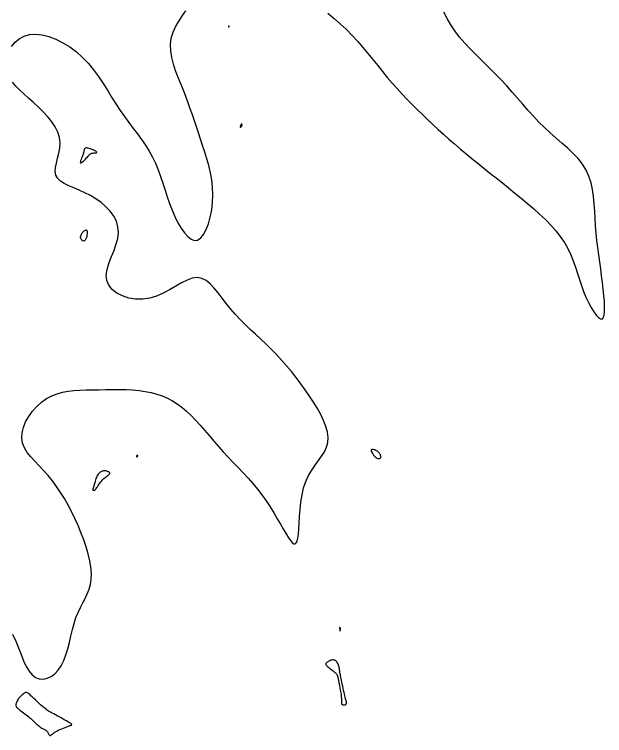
# Model space of a CAD drawing. Extents: x 3040093 to 3056816, y 408076 to 509144.
# Drawn here: x 3047088.2 to 3047167.7, y 436028.3 to 436125.6 of the extents above; entities that cross this region are included whole.
import ezdxf

# ---------------------------------------------------------------- set-up
doc = ezdxf.new("R2010")
doc.units = 0
doc.layers.add('V-CHAN-CONT-EL17', color=7, linetype='Continuous')

msp = doc.modelspace()

# ---------------------------------------------------------------- linework, layer by layer
at = {"layer": 'V-CHAN-CONT-EL17'}
for points in [[(3047087.774, 436121.248), (3047088.241, 436121.803), (3047088.804, 436122.271), (3047089.456, 436122.626), (3047090.195, 436122.844), (3047091.01, 436122.904), (3047091.887, 436122.813), (3047092.806, 436122.583), (3047093.747, 436122.225), (3047094.691, 436121.752), (3047095.619, 436121.177), (3047096.512, 436120.511), (3047097.351, 436119.766), (3047098.12, 436118.956), (3047098.828, 436118.093), (3047099.484, 436117.193), (3047100.1, 436116.268), (3047100.688, 436115.334), (3047101.259, 436114.404), (3047101.824, 436113.492), (3047102.395, 436112.612), (3047102.979, 436111.775), (3047103.571, 436110.973), (3047104.162, 436110.197), (3047104.743, 436109.435), (3047105.305, 436108.678), (3047105.839, 436107.913), (3047106.335, 436107.132), (3047106.786, 436106.322), (3047107.185, 436105.477), (3047107.54, 436104.602), (3047107.864, 436103.704), (3047108.167, 436102.791), (3047108.462, 436101.871), (3047108.76, 436100.952), (3047109.073, 436100.042), (3047109.412, 436099.148), (3047109.787, 436098.283), (3047110.191, 436097.468), (3047110.62, 436096.731), (3047111.064, 436096.098), (3047111.517, 436095.595), (3047111.972, 436095.249), (3047112.421, 436095.086), (3047112.856, 436095.133), (3047113.271, 436095.407), (3047113.657, 436095.884), (3047114.006, 436096.533), (3047114.311, 436097.323), (3047114.562, 436098.22), (3047114.751, 436099.193), (3047114.872, 436100.209), (3047114.914, 436101.238), (3047114.874, 436102.251), (3047114.761, 436103.243), (3047114.587, 436104.215), (3047114.364, 436105.165), (3047114.105, 436106.093), (3047113.823, 436107), (3047113.53, 436107.885), (3047113.238, 436108.747), (3047112.956, 436109.588), (3047112.684, 436110.412), (3047112.415, 436111.225), (3047112.144, 436112.033), (3047111.866, 436112.841), (3047111.576, 436113.655), (3047111.268, 436114.481), (3047110.938, 436115.326), (3047110.586, 436116.191), (3047110.228, 436117.074), (3047109.89, 436117.968), (3047109.594, 436118.866), (3047109.364, 436119.761), (3047109.223, 436120.648), (3047109.195, 436121.519), (3047109.302, 436122.368), (3047109.556, 436123.189), (3047109.925, 436123.975), (3047110.362, 436124.718), (3047110.822, 436125.412), (3047111.259, 436126.05)], [(3047130.401, 436125.715), (3047131.267, 436125.006), (3047132.11, 436124.272), (3047132.922, 436123.512), (3047133.693, 436122.73), (3047134.427, 436121.93), (3047135.132, 436121.117), (3047135.812, 436120.298), (3047136.474, 436119.478), (3047137.125, 436118.663), (3047137.771, 436117.859), (3047138.418, 436117.07), (3047139.072, 436116.302), (3047139.734, 436115.555), (3047140.402, 436114.825), (3047141.078, 436114.111), (3047141.76, 436113.411), (3047142.45, 436112.722), (3047143.146, 436112.044), (3047143.848, 436111.374), (3047144.557, 436110.71), (3047145.274, 436110.051), (3047145.999, 436109.396), (3047146.735, 436108.744), (3047147.481, 436108.093), (3047148.24, 436107.444), (3047149.013, 436106.794), (3047149.8, 436106.143), (3047150.603, 436105.489), (3047151.42, 436104.832), (3047152.248, 436104.172), (3047153.085, 436103.506), (3047153.928, 436102.835), (3047154.775, 436102.157), (3047155.624, 436101.471), (3047156.472, 436100.777), (3047157.315, 436100.074), (3047158.145, 436099.361), (3047158.951, 436098.635), (3047159.725, 436097.898), (3047160.455, 436097.146), (3047161.132, 436096.379), (3047161.745, 436095.596), (3047162.286, 436094.797), (3047162.747, 436093.979), (3047163.14, 436093.149), (3047163.48, 436092.311), (3047163.78, 436091.47), (3047164.055, 436090.632), (3047164.321, 436089.802), (3047164.591, 436088.986), (3047164.881, 436088.188), (3047165.201, 436087.417), (3047165.542, 436086.691), (3047165.894, 436086.031), (3047166.243, 436085.458), (3047166.579, 436084.995), (3047166.888, 436084.661), (3047167.158, 436084.478), (3047167.378, 436084.467), (3047167.539, 436084.643), (3047167.643, 436084.99), (3047167.698, 436085.484), (3047167.708, 436086.105), (3047167.68, 436086.83), (3047167.62, 436087.635), (3047167.535, 436088.5), (3047167.43, 436089.4), (3047167.311, 436090.317), (3047167.184, 436091.247), (3047167.053, 436092.19), (3047166.922, 436093.143), (3047166.797, 436094.106), (3047166.682, 436095.079), (3047166.582, 436096.059), (3047166.502, 436097.048), (3047166.442, 436098.042), (3047166.389, 436099.035), (3047166.325, 436100.02), (3047166.232, 436100.991), (3047166.093, 436101.938), (3047165.891, 436102.856), (3047165.607, 436103.737), (3047165.225, 436104.573), (3047164.732, 436105.36), (3047164.141, 436106.107), (3047163.472, 436106.822), (3047162.742, 436107.517), (3047161.97, 436108.203), (3047161.176, 436108.889), (3047160.378, 436109.586), (3047159.594, 436110.304), (3047158.839, 436111.052), (3047158.109, 436111.827), (3047157.394, 436112.624), (3047156.686, 436113.438), (3047155.975, 436114.265), (3047155.253, 436115.099), (3047154.512, 436115.935), (3047153.741, 436116.769), (3047152.937, 436117.597), (3047152.11, 436118.419), (3047151.276, 436119.238), (3047150.45, 436120.055), (3047149.648, 436120.873), (3047148.884, 436121.692), (3047148.175, 436122.515), (3047147.536, 436123.344), (3047146.975, 436124.18), (3047146.481, 436125.02), (3047146.035, 436125.857)], [(3047087.917, 436041.944), (3047088.328, 436041.019), (3047088.701, 436040.093), (3047089.052, 436039.195), (3047089.397, 436038.353), (3047089.75, 436037.596), (3047090.127, 436036.95), (3047090.543, 436036.445), (3047091.008, 436036.102), (3047091.512, 436035.919), (3047092.04, 436035.887), (3047092.574, 436035.998), (3047093.101, 436036.243), (3047093.604, 436036.612), (3047094.068, 436037.098), (3047094.476, 436037.692), (3047094.819, 436038.383), (3047095.106, 436039.151), (3047095.351, 436039.975), (3047095.568, 436040.833), (3047095.772, 436041.705), (3047095.977, 436042.568), (3047096.197, 436043.4), (3047096.447, 436044.181), (3047096.736, 436044.896), (3047097.052, 436045.555), (3047097.377, 436046.178), (3047097.693, 436046.781), (3047097.983, 436047.383), (3047098.23, 436048.003), (3047098.416, 436048.658), (3047098.523, 436049.367), (3047098.539, 436050.142), (3047098.467, 436050.977), (3047098.318, 436051.862), (3047098.101, 436052.784), (3047097.824, 436053.732), (3047097.496, 436054.695), (3047097.128, 436055.662), (3047096.728, 436056.621), (3047096.303, 436057.563), (3047095.856, 436058.483), (3047095.385, 436059.377), (3047094.892, 436060.242), (3047094.376, 436061.075), (3047093.836, 436061.873), (3047093.274, 436062.631), (3047092.688, 436063.347), (3047092.082, 436064.02), (3047091.476, 436064.659), (3047090.894, 436065.275), (3047090.358, 436065.879), (3047089.891, 436066.483), (3047089.517, 436067.098), (3047089.26, 436067.735), (3047089.142, 436068.406), (3047089.179, 436069.117), (3047089.361, 436069.854), (3047089.67, 436070.597), (3047090.088, 436071.327), (3047090.597, 436072.025), (3047091.178, 436072.671), (3047091.815, 436073.246), (3047092.488, 436073.731), (3047093.184, 436074.111), (3047093.899, 436074.397), (3047094.636, 436074.601), (3047095.396, 436074.739), (3047096.178, 436074.825), (3047096.985, 436074.874), (3047097.818, 436074.899), (3047098.676, 436074.917), (3047099.561, 436074.936), (3047100.465, 436074.956), (3047101.379, 436074.968), (3047102.294, 436074.968), (3047103.203, 436074.949), (3047104.095, 436074.904), (3047104.964, 436074.827), (3047105.799, 436074.712), (3047106.594, 436074.554), (3047107.352, 436074.349), (3047108.077, 436074.096), (3047108.772, 436073.794), (3047109.443, 436073.439), (3047110.093, 436073.03), (3047110.727, 436072.566), (3047111.349, 436072.045), (3047111.962, 436071.465), (3047112.571, 436070.836), (3047113.178, 436070.167), (3047113.787, 436069.466), (3047114.4, 436068.744), (3047115.021, 436068.01), (3047115.653, 436067.274), (3047116.298, 436066.544), (3047116.959, 436065.829), (3047117.631, 436065.124), (3047118.307, 436064.423), (3047118.981, 436063.719), (3047119.646, 436063.007), (3047120.297, 436062.281), (3047120.926, 436061.533), (3047121.528, 436060.758), (3047122.097, 436059.953), (3047122.631, 436059.134), (3047123.13, 436058.319), (3047123.594, 436057.527), (3047124.022, 436056.778), (3047124.413, 436056.089), (3047124.767, 436055.481), (3047125.084, 436054.972), (3047125.363, 436054.579), (3047125.606, 436054.307), (3047125.815, 436054.161), (3047125.993, 436054.145), (3047126.142, 436054.263), (3047126.263, 436054.518), (3047126.36, 436054.915), (3047126.434, 436055.457), (3047126.489, 436056.143), (3047126.537, 436056.947), (3047126.592, 436057.841), (3047126.666, 436058.792), (3047126.774, 436059.771), (3047126.928, 436060.748), (3047127.143, 436061.691), (3047127.431, 436062.571), (3047127.799, 436063.366), (3047128.226, 436064.084), (3047128.683, 436064.745), (3047129.14, 436065.365), (3047129.569, 436065.963), (3047129.941, 436066.557), (3047130.228, 436067.163), (3047130.4, 436067.801), (3047130.436, 436068.484), (3047130.344, 436069.21), (3047130.139, 436069.971), (3047129.835, 436070.761), (3047129.447, 436071.574), (3047128.99, 436072.402), (3047128.479, 436073.24), (3047127.929, 436074.081), (3047127.352, 436074.919), (3047126.753, 436075.749), (3047126.132, 436076.569), (3047125.493, 436077.375), (3047124.837, 436078.165), (3047124.165, 436078.935), (3047123.479, 436079.682), (3047122.781, 436080.403), (3047122.074, 436081.097), (3047121.362, 436081.768), (3047120.652, 436082.427), (3047119.948, 436083.08), (3047119.257, 436083.736), (3047118.585, 436084.402), (3047117.937, 436085.087), (3047117.319, 436085.799), (3047116.734, 436086.538), (3047116.175, 436087.281), (3047115.632, 436087.997), (3047115.093, 436088.653), (3047114.551, 436089.22), (3047113.993, 436089.665), (3047113.411, 436089.959), (3047112.793, 436090.069), (3047112.133, 436089.978), (3047111.429, 436089.719), (3047110.684, 436089.34), (3047109.899, 436088.887), (3047109.076, 436088.406), (3047108.216, 436087.945), (3047107.323, 436087.551), (3047106.396, 436087.269), (3047105.444, 436087.138), (3047104.492, 436087.155), (3047103.574, 436087.308), (3047102.721, 436087.584), (3047101.965, 436087.972), (3047101.338, 436088.46), (3047100.872, 436089.035), (3047100.599, 436089.685), (3047100.537, 436090.399), (3047100.65, 436091.163), (3047100.888, 436091.967), (3047101.2, 436092.797), (3047101.535, 436093.641), (3047101.844, 436094.487), (3047102.075, 436095.322), (3047102.179, 436096.135), (3047102.118, 436096.915), (3047101.898, 436097.656), (3047101.541, 436098.356), (3047101.066, 436099.011), (3047100.495, 436099.618), (3047099.846, 436100.173), (3047099.139, 436100.673), (3047098.396, 436101.116), (3047097.637, 436101.5), (3047096.883, 436101.84), (3047096.158, 436102.151), (3047095.483, 436102.452), (3047094.883, 436102.757), (3047094.379, 436103.084), (3047093.994, 436103.45), (3047093.75, 436103.871), (3047093.661, 436104.359), (3047093.695, 436104.91), (3047093.813, 436105.513), (3047093.974, 436106.158), (3047094.138, 436106.836), (3047094.264, 436107.538), (3047094.312, 436108.252), (3047094.242, 436108.97), (3047094.023, 436109.683), (3047093.669, 436110.386), (3047093.204, 436111.077), (3047092.654, 436111.754), (3047092.041, 436112.413), (3047091.389, 436113.051), (3047090.724, 436113.666), (3047090.07, 436114.255), (3047089.447, 436114.816), (3047088.87, 436115.357), (3047088.349, 436115.887), (3047087.894, 436116.415)]]:
    msp.add_lwpolyline(points, dxfattribs=at)
for points in [[(3047117.098, 436123.937), (3047117.1, 436123.943), (3047117.102, 436123.949), (3047117.104, 436123.955), (3047117.105, 436123.961), (3047117.105, 436123.967), (3047117.105, 436123.972), (3047117.104, 436123.978), (3047117.102, 436123.983), (3047117.099, 436123.988), (3047117.096, 436123.993), (3047117.091, 436123.997), (3047117.087, 436123.999), (3047117.081, 436124.001), (3047117.076, 436124.001), (3047117.07, 436124), (3047117.063, 436123.996), (3047117.056, 436123.992), (3047117.05, 436123.986), (3047117.043, 436123.979), (3047117.037, 436123.972), (3047117.032, 436123.965), (3047117.027, 436123.959), (3047117.023, 436123.952), (3047117.02, 436123.947), (3047117.018, 436123.943), (3047117.017, 436123.939), (3047117.016, 436123.936), (3047117.017, 436123.933), (3047117.019, 436123.929), (3047117.022, 436123.926), (3047117.025, 436123.923), (3047117.03, 436123.919), (3047117.035, 436123.915), (3047117.04, 436123.911), (3047117.046, 436123.907), (3047117.052, 436123.903), (3047117.058, 436123.9), (3047117.064, 436123.899), (3047117.069, 436123.898), (3047117.074, 436123.899), (3047117.078, 436123.901), (3047117.082, 436123.905), (3047117.085, 436123.909), (3047117.088, 436123.914), (3047117.091, 436123.919), (3047117.094, 436123.925), (3047117.096, 436123.931)], [(3047118.819, 436110.535), (3047118.83, 436110.561), (3047118.836, 436110.585), (3047118.838, 436110.608), (3047118.837, 436110.631), (3047118.834, 436110.653), (3047118.829, 436110.675), (3047118.825, 436110.697), (3047118.822, 436110.719), (3047118.819, 436110.741), (3047118.817, 436110.763), (3047118.814, 436110.782), (3047118.812, 436110.799), (3047118.808, 436110.813), (3047118.804, 436110.823), (3047118.799, 436110.829), (3047118.791, 436110.829), (3047118.783, 436110.825), (3047118.772, 436110.814), (3047118.759, 436110.799), (3047118.745, 436110.778), (3047118.729, 436110.751), (3047118.711, 436110.719), (3047118.691, 436110.682), (3047118.67, 436110.639), (3047118.648, 436110.592), (3047118.627, 436110.545), (3047118.609, 436110.498), (3047118.594, 436110.455), (3047118.585, 436110.418), (3047118.582, 436110.388), (3047118.588, 436110.369), (3047118.603, 436110.362), (3047118.625, 436110.365), (3047118.653, 436110.377), (3047118.685, 436110.396), (3047118.717, 436110.421), (3047118.749, 436110.449), (3047118.778, 436110.478), (3047118.802, 436110.507)], [(3047097.113, 436105.542), (3047097.205, 436105.589), (3047097.322, 436105.673), (3047097.455, 436105.786), (3047097.597, 436105.917), (3047097.74, 436106.057), (3047097.875, 436106.198), (3047097.995, 436106.329), (3047098.094, 436106.442), (3047098.174, 436106.538), (3047098.242, 436106.618), (3047098.302, 436106.683), (3047098.36, 436106.736), (3047098.42, 436106.777), (3047098.489, 436106.809), (3047098.571, 436106.832), (3047098.669, 436106.849), (3047098.779, 436106.861), (3047098.892, 436106.871), (3047099.002, 436106.881), (3047099.102, 436106.893), (3047099.183, 436106.908), (3047099.24, 436106.93), (3047099.264, 436106.96), (3047099.25, 436107), (3047099.202, 436107.047), (3047099.126, 436107.101), (3047099.026, 436107.16), (3047098.908, 436107.22), (3047098.778, 436107.28), (3047098.641, 436107.338), (3047098.503, 436107.393), (3047098.368, 436107.441), (3047098.239, 436107.482), (3047098.118, 436107.515), (3047098.005, 436107.539), (3047097.903, 436107.552), (3047097.812, 436107.554), (3047097.736, 436107.544), (3047097.674, 436107.52), (3047097.628, 436107.482), (3047097.595, 436107.429), (3047097.57, 436107.359), (3047097.549, 436107.273), (3047097.527, 436107.17), (3047097.502, 436107.048), (3047097.468, 436106.907), (3047097.421, 436106.746), (3047097.359, 436106.566), (3047097.287, 436106.376), (3047097.212, 436106.184), (3047097.143, 436106), (3047097.085, 436105.835), (3047097.046, 436105.697), (3047097.033, 436105.596), (3047097.054, 436105.542)], [(3047097.252, 436095.122), (3047097.195, 436095.187), (3047097.145, 436095.264), (3047097.107, 436095.351), (3047097.083, 436095.45), (3047097.077, 436095.558), (3047097.093, 436095.677), (3047097.133, 436095.805), (3047097.2, 436095.941), (3047097.287, 436096.078), (3047097.39, 436096.208), (3047097.5, 436096.324), (3047097.612, 436096.417), (3047097.717, 436096.48), (3047097.811, 436096.505), (3047097.886, 436096.484), (3047097.936, 436096.412), (3047097.963, 436096.297), (3047097.971, 436096.15), (3047097.961, 436095.982), (3047097.936, 436095.802), (3047097.9, 436095.623), (3047097.855, 436095.455), (3047097.803, 436095.308), (3047097.748, 436095.191), (3047097.69, 436095.104), (3047097.63, 436095.044), (3047097.568, 436095.009), (3047097.504, 436094.997), (3047097.441, 436095.005), (3047097.377, 436095.03), (3047097.314, 436095.07)], [(3047136.25, 436066.648), (3047136.294, 436066.532), (3047136.364, 436066.401), (3047136.456, 436066.262), (3047136.563, 436066.123), (3047136.679, 436065.991), (3047136.798, 436065.872), (3047136.915, 436065.775), (3047137.023, 436065.705), (3047137.123, 436065.66), (3047137.213, 436065.636), (3047137.293, 436065.632), (3047137.364, 436065.642), (3047137.424, 436065.665), (3047137.474, 436065.696), (3047137.512, 436065.732), (3047137.54, 436065.772), (3047137.557, 436065.813), (3047137.565, 436065.858), (3047137.564, 436065.906), (3047137.555, 436065.957), (3047137.538, 436066.012), (3047137.515, 436066.07), (3047137.486, 436066.134), (3047137.452, 436066.202), (3047137.412, 436066.273), (3047137.365, 436066.346), (3047137.309, 436066.42), (3047137.244, 436066.494), (3047137.168, 436066.565), (3047137.081, 436066.633), (3047136.98, 436066.697), (3047136.867, 436066.754), (3047136.747, 436066.802), (3047136.625, 436066.839), (3047136.51, 436066.861), (3047136.407, 436066.865), (3047136.323, 436066.848), (3047136.265, 436066.808), (3047136.239, 436066.742)], [(3047104.692, 436065.868), (3047104.707, 436065.878), (3047104.721, 436065.892), (3047104.735, 436065.909), (3047104.747, 436065.927), (3047104.759, 436065.947), (3047104.769, 436065.966), (3047104.777, 436065.985), (3047104.784, 436066.001), (3047104.788, 436066.016), (3047104.791, 436066.028), (3047104.792, 436066.039), (3047104.791, 436066.049), (3047104.789, 436066.057), (3047104.785, 436066.063), (3047104.779, 436066.069), (3047104.773, 436066.073), (3047104.764, 436066.077), (3047104.755, 436066.079), (3047104.745, 436066.079), (3047104.733, 436066.078), (3047104.721, 436066.076), (3047104.708, 436066.072), (3047104.694, 436066.066), (3047104.679, 436066.059), (3047104.665, 436066.049), (3047104.651, 436066.038), (3047104.638, 436066.026), (3047104.627, 436066.012), (3047104.618, 436065.996), (3047104.611, 436065.98), (3047104.608, 436065.962), (3047104.608, 436065.944), (3047104.612, 436065.926), (3047104.618, 436065.909), (3047104.627, 436065.893), (3047104.638, 436065.879), (3047104.65, 436065.87), (3047104.664, 436065.864), (3047104.678, 436065.863)], [(3047098.989, 436061.386), (3047099.01, 436061.398), (3047099.031, 436061.417), (3047099.056, 436061.447), (3047099.087, 436061.489), (3047099.128, 436061.548), (3047099.181, 436061.626), (3047099.249, 436061.726), (3047099.334, 436061.85), (3047099.435, 436061.994), (3047099.549, 436062.152), (3047099.674, 436062.318), (3047099.807, 436062.488), (3047099.945, 436062.655), (3047100.086, 436062.814), (3047100.228, 436062.959), (3047100.369, 436063.086), (3047100.504, 436063.196), (3047100.63, 436063.291), (3047100.745, 436063.374), (3047100.845, 436063.445), (3047100.928, 436063.508), (3047100.988, 436063.565), (3047101.025, 436063.618), (3047101.035, 436063.668), (3047101.02, 436063.715), (3047100.985, 436063.76), (3047100.934, 436063.802), (3047100.869, 436063.841), (3047100.795, 436063.876), (3047100.715, 436063.908), (3047100.633, 436063.935), (3047100.551, 436063.958), (3047100.471, 436063.976), (3047100.391, 436063.989), (3047100.311, 436063.995), (3047100.23, 436063.994), (3047100.148, 436063.984), (3047100.065, 436063.967), (3047099.979, 436063.94), (3047099.89, 436063.903), (3047099.8, 436063.854), (3047099.709, 436063.794), (3047099.619, 436063.72), (3047099.53, 436063.631), (3047099.444, 436063.527), (3047099.361, 436063.406), (3047099.283, 436063.266), (3047099.21, 436063.109), (3047099.143, 436062.938), (3047099.081, 436062.758), (3047099.024, 436062.575), (3047098.973, 436062.393), (3047098.926, 436062.219), (3047098.884, 436062.058), (3047098.846, 436061.914), (3047098.812, 436061.792), (3047098.784, 436061.691), (3047098.761, 436061.609), (3047098.743, 436061.543), (3047098.731, 436061.491), (3047098.727, 436061.452), (3047098.729, 436061.422), (3047098.739, 436061.4), (3047098.757, 436061.384), (3047098.781, 436061.373), (3047098.81, 436061.366), (3047098.841, 436061.363), (3047098.875, 436061.363), (3047098.908, 436061.366), (3047098.939, 436061.371), (3047098.966, 436061.377)], [(3047132.07, 436042.346), (3047132.073, 436042.364), (3047132.076, 436042.391), (3047132.079, 436042.425), (3047132.081, 436042.463), (3047132.084, 436042.502), (3047132.087, 436042.542), (3047132.09, 436042.578), (3047132.094, 436042.61), (3047132.099, 436042.638), (3047132.103, 436042.662), (3047132.106, 436042.684), (3047132.108, 436042.702), (3047132.108, 436042.72), (3047132.105, 436042.737), (3047132.1, 436042.753), (3047132.092, 436042.77), (3047132.081, 436042.787), (3047132.068, 436042.803), (3047132.055, 436042.817), (3047132.041, 436042.828), (3047132.028, 436042.836), (3047132.016, 436042.84), (3047132.006, 436042.838), (3047131.999, 436042.832), (3047131.994, 436042.82), (3047131.992, 436042.805), (3047131.991, 436042.788), (3047131.991, 436042.769), (3047131.992, 436042.75), (3047131.994, 436042.732), (3047131.995, 436042.716), (3047131.997, 436042.703), (3047131.997, 436042.693), (3047131.998, 436042.685), (3047131.999, 436042.679), (3047131.999, 436042.674), (3047132, 436042.671), (3047132, 436042.668), (3047132.001, 436042.664), (3047132.002, 436042.66), (3047132.004, 436042.655), (3047132.006, 436042.648), (3047132.009, 436042.639), (3047132.011, 436042.626), (3047132.015, 436042.609), (3047132.019, 436042.588), (3047132.023, 436042.561), (3047132.028, 436042.529), (3047132.034, 436042.493), (3047132.04, 436042.456), (3047132.045, 436042.42), (3047132.051, 436042.388), (3047132.057, 436042.362), (3047132.062, 436042.345), (3047132.066, 436042.339)], [(3047132.673, 436032.404), (3047132.722, 436032.417), (3047132.767, 436032.437), (3047132.807, 436032.462), (3047132.842, 436032.493), (3047132.872, 436032.527), (3047132.896, 436032.564), (3047132.914, 436032.603), (3047132.925, 436032.644), (3047132.931, 436032.685), (3047132.931, 436032.729), (3047132.927, 436032.774), (3047132.919, 436032.82), (3047132.907, 436032.869), (3047132.892, 436032.919), (3047132.876, 436032.971), (3047132.857, 436033.026), (3047132.837, 436033.088), (3047132.814, 436033.161), (3047132.787, 436033.25), (3047132.757, 436033.359), (3047132.722, 436033.493), (3047132.683, 436033.657), (3047132.638, 436033.854), (3047132.587, 436034.088), (3047132.532, 436034.351), (3047132.474, 436034.633), (3047132.415, 436034.924), (3047132.357, 436035.214), (3047132.301, 436035.493), (3047132.248, 436035.751), (3047132.201, 436035.979), (3047132.161, 436036.169), (3047132.127, 436036.325), (3047132.098, 436036.453), (3047132.075, 436036.56), (3047132.055, 436036.65), (3047132.04, 436036.732), (3047132.026, 436036.81), (3047132.015, 436036.891), (3047132.006, 436036.981), (3047131.996, 436037.078), (3047131.984, 436037.183), (3047131.97, 436037.293), (3047131.951, 436037.408), (3047131.927, 436037.526), (3047131.895, 436037.647), (3047131.855, 436037.769), (3047131.804, 436037.891), (3047131.744, 436038.009), (3047131.675, 436038.122), (3047131.596, 436038.224), (3047131.508, 436038.313), (3047131.411, 436038.386), (3047131.306, 436038.44), (3047131.193, 436038.471), (3047131.072, 436038.476), (3047130.946, 436038.46), (3047130.818, 436038.426), (3047130.693, 436038.378), (3047130.572, 436038.32), (3047130.459, 436038.256), (3047130.358, 436038.19), (3047130.272, 436038.127), (3047130.203, 436038.07), (3047130.153, 436038.016), (3047130.123, 436037.963), (3047130.113, 436037.91), (3047130.126, 436037.853), (3047130.16, 436037.79), (3047130.219, 436037.718), (3047130.301, 436037.635), (3047130.408, 436037.54), (3047130.534, 436037.435), (3047130.673, 436037.324), (3047130.82, 436037.21), (3047130.967, 436037.098), (3047131.109, 436036.99), (3047131.241, 436036.891), (3047131.355, 436036.804), (3047131.447, 436036.731), (3047131.52, 436036.665), (3047131.578, 436036.598), (3047131.625, 436036.521), (3047131.665, 436036.425), (3047131.702, 436036.301), (3047131.741, 436036.141), (3047131.785, 436035.936), (3047131.837, 436035.681), (3047131.896, 436035.385), (3047131.958, 436035.062), (3047132.021, 436034.723), (3047132.081, 436034.383), (3047132.135, 436034.053), (3047132.18, 436033.747), (3047132.214, 436033.477), (3047132.233, 436033.254), (3047132.241, 436033.075), (3047132.24, 436032.933), (3047132.236, 436032.824), (3047132.23, 436032.74), (3047132.226, 436032.675), (3047132.229, 436032.625), (3047132.241, 436032.583), (3047132.264, 436032.545), (3047132.299, 436032.509), (3047132.343, 436032.477), (3047132.393, 436032.449), (3047132.448, 436032.426), (3047132.505, 436032.41), (3047132.563, 436032.4), (3047132.62, 436032.398)], [(3047089.041, 436031.61), (3047089.203, 436031.486), (3047089.376, 436031.353), (3047089.555, 436031.214), (3047089.736, 436031.074), (3047089.912, 436030.934), (3047090.08, 436030.799), (3047090.234, 436030.672), (3047090.371, 436030.556), (3047090.492, 436030.449), (3047090.601, 436030.351), (3047090.699, 436030.259), (3047090.791, 436030.171), (3047090.878, 436030.087), (3047090.964, 436030.003), (3047091.051, 436029.919), (3047091.142, 436029.832), (3047091.236, 436029.745), (3047091.333, 436029.659), (3047091.433, 436029.574), (3047091.534, 436029.493), (3047091.635, 436029.416), (3047091.737, 436029.345), (3047091.838, 436029.282), (3047091.937, 436029.227), (3047092.035, 436029.179), (3047092.129, 436029.134), (3047092.221, 436029.089), (3047092.308, 436029.043), (3047092.391, 436028.991), (3047092.468, 436028.932), (3047092.539, 436028.863), (3047092.604, 436028.782), (3047092.662, 436028.692), (3047092.716, 436028.6), (3047092.766, 436028.51), (3047092.813, 436028.427), (3047092.858, 436028.357), (3047092.902, 436028.305), (3047092.945, 436028.275), (3047092.99, 436028.272), (3047093.039, 436028.294), (3047093.098, 436028.337), (3047093.169, 436028.399), (3047093.256, 436028.477), (3047093.365, 436028.566), (3047093.498, 436028.665), (3047093.659, 436028.769), (3047093.851, 436028.876), (3047094.067, 436028.984), (3047094.299, 436029.091), (3047094.537, 436029.193), (3047094.773, 436029.29), (3047094.999, 436029.379), (3047095.206, 436029.458), (3047095.385, 436029.525), (3047095.53, 436029.578), (3047095.643, 436029.619), (3047095.728, 436029.649), (3047095.789, 436029.671), (3047095.83, 436029.686), (3047095.857, 436029.696), (3047095.872, 436029.704), (3047095.88, 436029.711), (3047095.884, 436029.718), (3047095.886, 436029.726), (3047095.887, 436029.735), (3047095.885, 436029.744), (3047095.882, 436029.753), (3047095.879, 436029.762), (3047095.875, 436029.772), (3047095.871, 436029.78), (3047095.867, 436029.789), (3047095.863, 436029.796), (3047095.859, 436029.804), (3047095.855, 436029.811), (3047095.851, 436029.818), (3047095.847, 436029.825), (3047095.842, 436029.832), (3047095.836, 436029.84), (3047095.829, 436029.849), (3047095.816, 436029.86), (3047095.793, 436029.878), (3047095.754, 436029.904), (3047095.695, 436029.94), (3047095.611, 436029.991), (3047095.498, 436030.057), (3047095.349, 436030.142), (3047095.163, 436030.248), (3047094.946, 436030.37), (3047094.706, 436030.504), (3047094.452, 436030.645), (3047094.192, 436030.789), (3047093.936, 436030.931), (3047093.69, 436031.065), (3047093.465, 436031.188), (3047093.265, 436031.296), (3047093.087, 436031.393), (3047092.924, 436031.485), (3047092.77, 436031.578), (3047092.618, 436031.676), (3047092.462, 436031.786), (3047092.295, 436031.913), (3047092.111, 436032.062), (3047091.905, 436032.238), (3047091.683, 436032.435), (3047091.45, 436032.646), (3047091.214, 436032.863), (3047090.983, 436033.079), (3047090.762, 436033.287), (3047090.559, 436033.48), (3047090.382, 436033.65), (3047090.233, 436033.792), (3047090.111, 436033.905), (3047090.009, 436033.99), (3047089.921, 436034.048), (3047089.842, 436034.081), (3047089.765, 436034.09), (3047089.686, 436034.075), (3047089.597, 436034.039), (3047089.496, 436033.982), (3047089.383, 436033.906), (3047089.263, 436033.815), (3047089.139, 436033.711), (3047089.016, 436033.597), (3047088.896, 436033.476), (3047088.784, 436033.35), (3047088.682, 436033.223), (3047088.595, 436033.095), (3047088.522, 436032.97), (3047088.462, 436032.848), (3047088.417, 436032.731), (3047088.384, 436032.619), (3047088.364, 436032.514), (3047088.356, 436032.417), (3047088.359, 436032.329), (3047088.374, 436032.251), (3047088.402, 436032.18), (3047088.443, 436032.113), (3047088.499, 436032.047), (3047088.571, 436031.978), (3047088.66, 436031.903), (3047088.767, 436031.819), (3047088.894, 436031.722)]]:
    msp.add_lwpolyline(points, close=True, dxfattribs=at)

doc.saveas('drawing.dxf')
